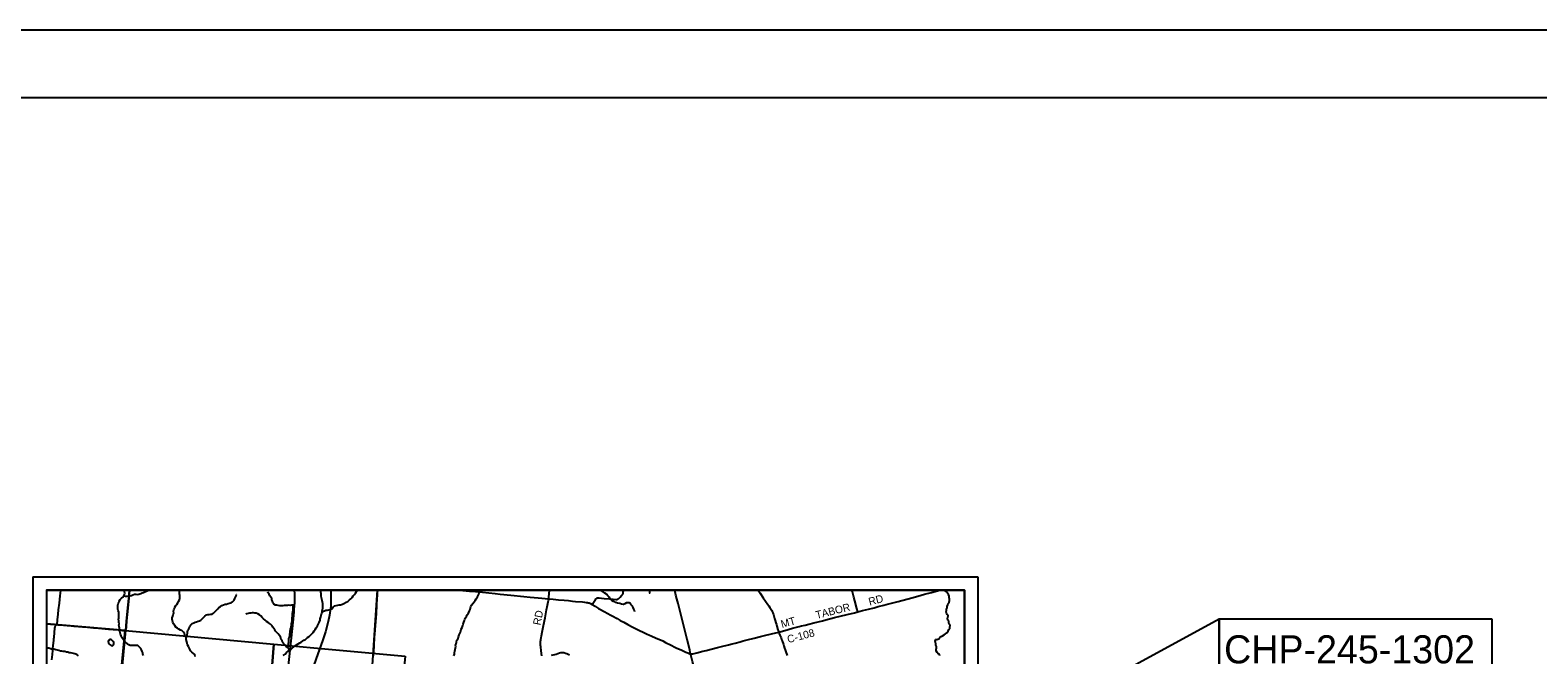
# Model space of a CAD drawing. Extents: x 831 to 1552, y 430 to 870.
# Drawn here: x 943.4 to 1166.7, y 777.4 to 870 of the extents above; entities that cross this region are included whole.
import ezdxf

# ---------------------------------------------------------------- set-up
doc = ezdxf.new("R2010")
doc.units = 0
for name, color, linetype in [('GM_X_Corporation', 7, 'Continuous'), ('GM_X_County_Road', 7, 'Continuous'), ('GM_X_County_Road_Text', 7, 'Continuous'), ('GM_X_Major_River', 7, 'Continuous'), ('GM_X_Minor_Lake', 7, 'Continuous'), ('GM_X_Minor_River', 7, 'Continuous'), ('GM_X_Rail_Line', 7, 'Continuous'), ('GM_X_State_Route', 7, 'Continuous'), ('GM_X_Township_Road', 7, 'Continuous'), ('GM_X_Township_Road_Text', 7, 'Continuous'), ('GM_X_US_Route', 7, 'Continuous'), ('SH_Border', 7, 'Continuous'), ('SH_Cut_Line', 7, 'Continuous'), ('SH_Data', 7, 'Continuous'), ('SH_Text', 7, 'Continuous')]:
    doc.layers.add(name, color=color, linetype=linetype)

msp = doc.modelspace()

# ---------------------------------------------------------------- linework, layer by layer
at = {"layer": 'GM_X_Corporation'}
for points in [[(958.1, 786.94), (945.77, 786.94), (945.77, 741.83), (953.65, 740.87), (955.45, 760.72), (956.56, 771.01), (957.48, 781.04), (957.49, 781.06), (957.51, 781.08), (957.52, 781.11), (957.53, 781.14), (957.54, 781.16), (957.55, 781.2), (957.56, 781.23), (957.56, 781.28), (957.57, 781.33), (957.58, 781.43), (957.59, 781.6), (957.66, 782.37), (957.75, 783.36), (957.89, 784.78), (957.98, 785.76), (958.04, 786.34)], [(945.77, 781.98), (945.77, 761.98), (955.51, 761.11), (957.46, 780.99)], [(979.45, 778.96), (977.89, 759), (955.51, 761.11), (957.46, 780.99)], [(998.9, 777.16), (996.95, 757.19), (977.89, 759), (979.45, 778.96)]]:
    msp.add_lwpolyline(points, close=True, dxfattribs=at)
msp.add_lwpolyline([(1081.77, 744.85), (1081.77, 786.94), (958.1, 786.94), (958.04, 786.34), (957.98, 785.76), (957.89, 784.78), (957.75, 783.36), (957.66, 782.37), (957.59, 781.6), (957.58, 781.43), (957.57, 781.33), (957.56, 781.28), (957.56, 781.23), (957.55, 781.2), (957.54, 781.16), (957.53, 781.14), (957.52, 781.11), (957.51, 781.08), (957.49, 781.06), (957.48, 781.04), (956.56, 771.01)], dxfattribs=at)
at = {"layer": 'GM_X_County_Road'}
for points in [[(1041.21, 777.52), (1041.16, 777.72), (1041.07, 778.11), (1040.68, 779.66), (1040.39, 780.82), (1040.14, 781.81), (1040, 782.39), (1039.78, 783.22), (1039.64, 783.77), (1039.54, 784.18), (1039.34, 785), (1039.17, 785.69), (1039.03, 786.23), (1038.85, 786.94)], [(1065.97, 783.74), (1066.68, 783.92), (1067.55, 784.15), (1068.37, 784.36), (1068.98, 784.52), (1069.81, 784.74), (1070.17, 784.83), (1071.95, 785.28), (1073.97, 785.83), (1074.85, 786.07), (1075.87, 786.34), (1076.91, 786.63), (1077.8, 786.86), (1078.1, 786.94)], [(1054.25, 780.75), (1055.14, 780.99), (1056.32, 781.31), (1057.26, 781.56), (1057.64, 781.66), (1058.15, 781.79), (1058.7, 781.93), (1059.48, 782.12), (1060.12, 782.28), (1060.73, 782.43), (1061.22, 782.55), (1062.53, 782.88), (1064.39, 783.34), (1065.46, 783.61), (1065.97, 783.74)], [(1043.17, 769.58), (1042.91, 770.64), (1042.57, 771.99), (1042.33, 773), (1041.77, 775.25), (1041.49, 776.39), (1041.24, 777.38), (1041.21, 777.52)]]:
    msp.add_lwpolyline(points, dxfattribs=at)
at = {"layer": 'GM_X_Major_River'}
for points in [[(980.86, 777.26), (981.12, 777.48), (981.35, 777.69), (981.58, 777.89), (981.79, 778.05), (982.01, 778.19), (982.22, 778.43), (982.42, 778.57), (982.62, 778.7), (982.84, 778.86), (983.08, 779), (983.3, 779.13), (983.49, 779.25), (983.69, 779.4), (983.93, 779.54), (984.14, 779.66), (984.45, 779.93), (984.69, 780.11), (984.9, 780.26), (985.05, 780.45), (985.27, 780.66), (985.45, 780.92), (985.6, 781.14), (985.73, 781.36), (985.94, 781.65), (986.02, 781.85), (986.2, 782.17), (986.31, 782.52), (986.35, 782.71), (986.42, 782.99), (986.46, 783.21), (986.54, 783.43), (986.6, 783.64), (986.64, 783.89), (986.65, 784.08), (986.71, 784.3), (986.74, 784.55), (986.71, 784.77), (986.7, 784.96), (986.65, 785.2), (986.6, 785.41), (986.57, 785.6), (986.54, 785.82), (986.49, 786.1), (986.48, 786.43), (986.42, 786.67)], [(986.42, 786.67), (986.39, 786.86), (986.39, 786.94)]]:
    msp.add_lwpolyline(points, dxfattribs=at)
at = {"layer": 'GM_X_Minor_Lake'}
for points in [[(955.2, 779.64), (954.96, 779.48), (954.92, 779.33), (954.96, 779.16), (955.07, 778.98), (955.22, 778.84), (955.38, 778.74), (955.57, 778.71), (955.66, 778.78)], [(955.66, 778.78), (955.72, 778.83), (955.77, 778.99), (955.74, 779.18), (955.64, 779.34), (955.54, 779.51), (955.37, 779.62), (955.2, 779.64)]]:
    msp.add_lwpolyline(points, dxfattribs=at)
at = {"layer": 'GM_X_Minor_River'}
for points in [[(960.14, 777.25), (960.08, 777.47), (960.05, 777.66), (959.94, 777.87), (959.86, 778.13), (959.75, 778.32), (959.56, 778.52), (959.3, 778.77), (959.11, 778.77), (958.91, 778.76), (958.71, 778.77), (958.42, 778.73), (958.18, 778.76), (957.97, 778.87), (957.78, 779.02), (957.51, 779.25), (957.31, 779.44), (957.08, 779.72), (956.92, 779.97), (956.84, 780.2), (956.77, 780.44), (956.71, 780.63), (956.66, 780.83), (956.62, 781.06), (956.61, 781.31), (956.54, 781.58), (956.52, 781.77), (956.53, 781.98), (956.49, 782.2), (956.5, 782.39), (956.47, 782.61), (956.51, 782.83), (956.51, 783.02), (956.48, 783.25), (956.5, 783.46), (956.52, 783.71), (956.41, 783.95), (956.36, 784.14), (956.35, 784.34), (956.35, 784.73), (956.4, 784.92), (956.48, 785.13), (956.56, 785.34), (956.72, 785.55), (956.88, 785.76), (957.08, 785.92), (957.26, 786.13), (957.35, 786.33), (957.38, 786.53), (957.35, 786.73), (957.21, 786.93), (957.2, 786.94)], [(957.26, 786.13), (957.46, 786.06), (957.67, 786.08), (957.93, 786.1), (958.19, 786.14), (958.4, 786.18), (958.59, 786.27), (958.81, 786.34), (959, 786.34), (959.23, 786.3), (959.49, 786.36), (959.75, 786.46), (959.94, 786.55), (960.15, 786.61), (960.37, 786.71), (960.59, 786.79), (960.8, 786.9), (960.87, 786.94)], [(966.5, 779.88), (966.34, 780.09), (966.29, 780.3), (966.24, 780.52), (966.1, 780.73), (965.85, 780.96), (965.64, 781.04), (965.4, 781.16), (965.18, 781.33), (964.96, 781.48), (964.8, 781.71), (964.6, 781.96), (964.5, 782.22), (964.45, 782.43), (964.4, 782.67), (964.39, 782.87), (964.49, 783.12), (964.55, 783.33), (964.64, 783.56), (964.62, 783.83), (964.66, 784.02), (964.73, 784.25), (964.82, 784.45), (964.97, 784.66), (965.09, 784.85), (965.23, 785.08), (965.35, 785.3), (965.48, 785.54), (965.52, 785.75), (965.56, 785.95), (965.53, 786.15), (965.49, 786.4), (965.5, 786.61), (965.48, 786.87), (965.47, 786.94)], [(967.83, 777.14), (967.74, 777.4), (967.54, 777.58), (967.31, 777.77), (967.14, 777.97), (967.01, 778.19), (966.91, 778.39), (966.8, 778.58), (966.69, 778.83), (966.63, 779.07), (966.58, 779.29), (966.5, 779.63), (966.5, 779.88), (966.59, 780.12), (966.62, 780.38), (966.69, 780.58), (966.7, 780.78), (966.73, 781.01), (966.85, 781.22), (966.96, 781.42), (967.02, 781.62), (967.19, 781.84), (967.39, 782), (967.6, 782.11), (967.79, 782.19), (968.03, 782.27), (968.24, 782.34), (968.44, 782.39), (968.65, 782.49), (968.85, 782.7), (969.03, 782.9), (969.23, 783.1), (969.47, 783.32), (969.69, 783.35), (969.9, 783.36), (970.12, 783.38), (970.31, 783.42), (970.55, 783.55), (970.75, 783.78), (970.99, 784.01), (971.17, 784.21), (971.38, 784.42), (971.57, 784.55), (971.77, 784.69), (972.01, 784.79), (972.24, 784.86), (972.44, 784.89), (972.7, 784.97), (972.91, 785.01), (973.14, 785.09), (973.34, 785.23), (973.57, 785.47), (973.7, 785.71), (973.8, 785.93), (973.9, 786.12), (973.92, 786.33), (973.95, 786.33)], [(982.32, 784.65), (982.07, 784.71), (981.88, 784.7), (981.67, 784.74), (981.47, 784.68), (981.21, 784.69), (980.98, 784.67), (980.79, 784.65), (980.57, 784.64), (980.36, 784.64), (980.13, 784.67), (979.93, 784.72), (979.7, 784.75), (979.48, 784.89), (979.34, 785.09), (979.26, 785.32), (979.19, 785.52), (979.17, 785.72), (979.01, 785.94), (978.89, 786.14), (978.77, 786.34), (978.64, 786.55), (978.59, 786.69)], [(986.6, 783.64), (986.79, 783.83), (986.98, 783.87), (987.19, 783.98), (987.4, 783.98), (987.6, 784.02), (987.82, 784.07), (988.05, 784.19), (988.27, 784.44), (988.49, 784.65), (988.68, 784.69), (988.94, 784.72), (989.16, 784.76), (989.35, 784.78), (989.62, 784.89), (989.83, 784.98), (990.2, 785.16), (990.43, 785.3), (990.65, 785.5), (990.85, 785.69), (991.07, 785.89), (991.24, 786.1), (991.41, 786.3), (991.57, 786.5), (991.71, 786.74), (991.85, 786.94)], [(1008.12, 783.28), (1008.28, 783.56), (1008.47, 783.88), (1008.56, 784.11), (1008.58, 784.32), (1008.65, 784.52), (1008.77, 784.75), (1008.95, 784.96), (1009.14, 785.23), (1009.29, 785.42), (1009.46, 785.68), (1009.64, 785.95), (1009.74, 786.16), (1009.82, 786.36), (1009.86, 786.56), (1009.93, 786.82), (1009.99, 786.94)], [(1032.96, 783.72), (1032.9, 783.92), (1032.79, 784.16), (1032.68, 784.38), (1032.58, 784.58), (1032.41, 784.78), (1032.3, 784.99), (1032.1, 785.08), (1031.91, 785.1), (1031.7, 785.08), (1031.45, 784.91), (1031.24, 784.83), (1030.96, 784.89), (1030.7, 784.97), (1030.38, 785.05), (1030.14, 785.15), (1029.96, 785.22), (1029.77, 785.27), (1029.54, 785.41), (1029.3, 785.66), (1029.13, 785.91), (1028.95, 786.1), (1028.73, 786.34), (1028.49, 786.52), (1028.23, 786.72), (1028.02, 786.84), (1027.84, 786.94)], [(1035.04, 786.94), (1035.1, 786.76), (1035.13, 786.49), (1035.12, 786.5)], [(1078.14, 777.22), (1078.08, 777.42), (1077.89, 777.51), (1077.71, 777.72), (1077.6, 777.96), (1077.57, 778.15), (1077.63, 778.4), (1077.63, 778.59), (1077.55, 778.79), (1077.53, 778.99), (1077.5, 779.21), (1077.45, 779.44), (1077.5, 779.63), (1077.7, 779.65), (1077.95, 779.74), (1078.11, 779.95), (1078.3, 780.09), (1078.5, 780.2), (1078.76, 780.35), (1078.95, 780.49), (1079.15, 780.65), (1079.35, 780.87), (1079.47, 781.11), (1079.61, 781.34), (1079.6, 781.53), (1079.63, 781.73), (1079.49, 781.92), (1079.47, 782.13), (1079.46, 782.32), (1079.32, 782.53), (1079.26, 782.75), (1079.29, 782.95), (1079.36, 783.15), (1079.21, 783.35), (1079.11, 783.54), (1079.08, 783.74), (1079.1, 783.94), (1079.13, 784.13), (1079.19, 784.33), (1079.23, 784.53), (1079.29, 784.76), (1079.38, 784.98), (1079.49, 785.2), (1079.56, 785.42), (1079.56, 785.61), (1079.52, 785.85), (1079.48, 786.08), (1079.39, 786.29), (1079.28, 786.52), (1079.09, 786.73), (1078.9, 786.88), (1078.82, 786.94)], [(981.49, 778.46), (981.62, 778.66), (981.62, 778.86), (981.64, 779.09), (981.67, 779.3), (981.68, 779.55), (981.71, 779.77), (981.77, 779.99), (981.83, 780.24), (981.85, 780.43), (981.87, 780.7), (981.89, 780.9), (981.94, 781.15), (981.97, 781.34), (982.02, 781.54), (982.07, 781.78), (982.09, 781.98), (982.14, 782.21), (982.16, 782.41), (982.17, 782.72), (982.18, 782.92), (982.21, 783.12), (982.22, 783.35), (982.24, 783.55), (982.27, 783.76), (982.32, 783.99), (982.33, 784.23), (982.33, 784.46), (982.32, 784.65), (982.31, 784.87)], [(981.79, 778.05), (981.69, 778.24), (981.49, 778.46), (981.29, 778.62), (981.15, 778.82), (980.92, 779.04), (980.75, 779.24), (980.68, 779.43), (980.56, 779.65), (980.5, 779.84), (980.43, 780.03), (980.27, 780.27), (980.09, 780.5), (979.92, 780.7), (979.72, 780.89), (979.61, 781.09), (979.3, 781.49), (979.2, 781.69), (978.99, 781.89), (978.8, 782.02), (978.61, 782.14), (978.39, 782.31), (978.16, 782.52), (977.93, 782.71), (977.76, 782.91), (977.53, 783.13), (977.33, 783.32), (977.07, 783.46), (976.87, 783.56), (976.66, 783.57), (976.46, 783.58), (976.26, 783.58), (976.06, 783.54), (975.84, 783.54), (975.65, 783.5), (975.46, 783.46), (975.32, 783.42)], [(1006.13, 777.24), (1006.21, 777.45), (1006.22, 777.73), (1006.27, 777.92), (1006.33, 778.14), (1006.38, 778.4), (1006.43, 778.61), (1006.4, 778.82), (1006.48, 779.02), (1006.5, 779.24), (1006.58, 779.53), (1006.77, 779.77), (1006.82, 780.02), (1006.94, 780.31), (1007.02, 780.54), (1007.11, 780.73), (1007.16, 780.94), (1007.2, 781.16), (1007.34, 781.41), (1007.45, 781.73), (1007.52, 781.93), (1007.62, 782.21), (1007.71, 782.44), (1007.78, 782.65), (1007.86, 782.86), (1007.99, 783.06), (1008.12, 783.28)], [(950.51, 777.2), (950.28, 777.4), (950, 777.53), (949.79, 777.58), (949.6, 777.59), (949.36, 777.65), (949.14, 777.66), (948.94, 777.74), (948.74, 777.76), (948.52, 777.84), (948.28, 777.86), (948.08, 777.9), (947.86, 777.93), (947.64, 778.01), (947.41, 778.08), (947.17, 778.12), (946.88, 778.2), (946.64, 778.18), (946.39, 778.25), (946.15, 778.34), (945.93, 778.38), (945.77, 778.39)], [(1020.6, 777.3), (1020.85, 777.37), (1021.08, 777.44), (1021.3, 777.47), (1021.53, 777.56), (1021.77, 777.66), (1022, 777.69), (1022.22, 777.69), (1022.44, 777.69), (1022.65, 777.6), (1022.86, 777.58), (1023.06, 777.46), (1023.28, 777.36)]]:
    msp.add_lwpolyline(points, dxfattribs=at)
at = {"layer": 'GM_X_Rail_Line'}
for points in [[(987.91, 786.94), (987.91, 786.52), (987.93, 784.59), (987.73, 783.27), (987.51, 782.29), (987.12, 780.76), (986.67, 779.43), (985.74, 776.81), (982.88, 768.56), (979.73, 759.53), (979.67, 759.39)], [(981.44, 773.91), (982.37, 782.66), (982.43, 783.23), (982.47, 783.65), (982.5, 784.03), (982.55, 784.67), (982.56, 785.03), (982.57, 785.42), (982.58, 785.95), (982.57, 786.42), (982.55, 786.94)], [(997.39, 650.94), (997.99, 656.38), (998.44, 662.17), (999.57, 676.35), (1001.48, 696.67), (1003.41, 714.78), (1003.55, 716.54), (1004.52, 727.57), (1005.67, 742.03), (1005.61, 743.57), (1005.26, 745.21), (1004.73, 746.62), (1003.92, 748.12), (1002.73, 749.7), (998.87, 754.71), (995.66, 758.99), (994.5, 760.65), (993.84, 762.1), (993.47, 763.72), (993.4, 765.34), (993.54, 767.66), (994.84, 786.94)]]:
    msp.add_lwpolyline(points, dxfattribs=at)
at = {"layer": 'GM_X_State_Route'}
for points in [[(1007.17, 786.94), (1007.46, 786.91), (1008.43, 786.82), (1009.34, 786.74), (1010.36, 786.64), (1012.26, 786.45), (1012.98, 786.38), (1014.55, 786.23), (1016.48, 786.03), (1017.46, 785.94), (1018.61, 785.82), (1020.19, 785.66), (1020.84, 785.6), (1021.65, 785.53), (1022.49, 785.45), (1023.1, 785.4), (1023.71, 785.34), (1024.17, 785.3), (1025.21, 785.21), (1025.48, 785.18), (1025.74, 785.15), (1025.91, 785.13), (1026.04, 785.1), (1026.16, 785.07), (1026.26, 785.03), (1026.38, 784.97), (1026.6, 784.85), (1027.05, 784.57)], [(1051.23, 786.94), (1051.33, 786.79), (1051.53, 786.49), (1051.97, 785.83), (1052.31, 785.33), (1052.64, 784.84), (1052.78, 784.63), (1052.95, 784.38), (1053.02, 784.26), (1053.14, 784.08), (1053.22, 783.94), (1053.26, 783.85), (1053.3, 783.77), (1053.36, 783.61), (1053.42, 783.45), (1053.46, 783.33), (1053.58, 782.94), (1053.65, 782.74), (1053.74, 782.45), (1053.84, 782.11), (1053.92, 781.85), (1053.98, 781.64), (1054.13, 781.09), (1054.16, 780.98), (1054.2, 780.87), (1054.25, 780.75)], [(1027.05, 784.57), (1027.12, 784.53), (1027.57, 784.25), (1027.78, 784.14), (1028.39, 783.78), (1028.94, 783.5), (1029.27, 783.32), (1029.6, 783.14), (1030.3, 782.75), (1030.78, 782.48), (1031.29, 782.2), (1031.9, 781.88), (1032.54, 781.54), (1033.05, 781.28), (1033.63, 781), (1034.19, 780.73), (1034.69, 780.49), (1035.13, 780.29), (1035.35, 780.19), (1036.11, 779.86), (1036.74, 779.58), (1037.09, 779.42), (1037.48, 779.22), (1038.31, 778.8), (1038.87, 778.51), (1039.15, 778.37), (1039.8, 778.09), (1040.49, 777.78), (1040.79, 777.65), (1040.91, 777.6), (1041, 777.57), (1041.1, 777.54), (1041.16, 777.53), (1041.21, 777.52), (1041.28, 777.51), (1041.34, 777.5), (1041.4, 777.5), (1041.45, 777.51), (1041.51, 777.52), (1041.72, 777.56), (1042.12, 777.66), (1043.03, 777.9), (1043.5, 778.02), (1045.21, 778.45), (1045.78, 778.59), (1046.8, 778.85), (1047.37, 779), (1047.82, 779.12), (1048.52, 779.3), (1049.01, 779.42), (1049.59, 779.57), (1050.64, 779.84), (1051.58, 780.08), (1052.17, 780.23), (1053.2, 780.48), (1054.25, 780.75)], [(1054.25, 780.75), (1054.27, 780.72), (1054.34, 780.53), (1054.4, 780.4), (1054.44, 780.3), (1054.49, 780.18), (1054.6, 779.89), (1054.69, 779.64), (1054.76, 779.46), (1054.96, 778.89), (1055.03, 778.69), (1055.13, 778.37), (1055.22, 778.11), (1055.32, 777.81), (1055.49, 777.25)]]:
    msp.add_lwpolyline(points, dxfattribs=at)
at = {"layer": 'GM_X_Township_Road'}
for points in [[(947.25, 781.86), (947.28, 781.9), (947.29, 781.92), (947.3, 781.95), (947.32, 781.99), (947.35, 782.03), (947.36, 782.07), (947.38, 782.11), (947.39, 782.15), (947.4, 782.19), (947.41, 782.24), (947.41, 782.3), (947.43, 782.41), (947.44, 782.57), (947.52, 783.4), (947.59, 784.06), (947.69, 785.01), (947.82, 786.12), (947.9, 786.91), (947.9, 786.94)], [(957.48, 781.03), (957.5, 781.05), (957.51, 781.07), (957.53, 781.1), (957.54, 781.13), (957.55, 781.15), (957.55, 781.19), (957.56, 781.22), (957.57, 781.27), (957.57, 781.32), (957.58, 781.42), (957.59, 781.59), (957.66, 782.36), (957.75, 783.34), (957.89, 784.77), (957.99, 785.74), (958.05, 786.33), (958.11, 786.94)], [(1020.19, 785.66), (1020.2, 785.72), (1020.21, 785.84), (1020.22, 785.93), (1020.29, 786.94)], [(1026.6, 784.85), (1026.9, 785.28), (1027.11, 785.59), (1027.16, 785.65), (1027.19, 785.68), (1027.22, 785.71), (1027.25, 785.73), (1027.28, 785.75), (1027.31, 785.76), (1027.35, 785.78), (1027.38, 785.79), (1027.41, 785.8), (1027.45, 785.8), (1027.5, 785.81), (1027.55, 785.81), (1027.65, 785.8), (1027.99, 785.77), (1028.39, 785.73), (1029.18, 785.66), (1029.74, 785.6), (1030.12, 785.57), (1030.17, 785.57), (1030.2, 785.57), (1030.26, 785.58), (1030.31, 785.59), (1030.34, 785.6), (1030.4, 785.62), (1030.47, 785.66), (1030.53, 785.7), (1030.58, 785.74), (1030.77, 785.92), (1030.99, 786.15), (1031.07, 786.24), (1031.11, 786.29), (1031.14, 786.33), (1031.17, 786.38), (1031.18, 786.42), (1031.2, 786.46), (1031.21, 786.51), (1031.22, 786.58), (1031.23, 786.64), (1031.26, 786.93), (1031.26, 786.94)], [(1065.97, 783.74), (1065.84, 784.25), (1065.54, 785.35), (1065.39, 785.9), (1065.18, 786.69), (1065.11, 786.94)], [(1019.16, 777.22), (1019.06, 777.95), (1019, 778.54), (1018.98, 778.82), (1018.97, 778.94), (1018.97, 779.07), (1018.98, 779.25), (1018.99, 779.39), (1019, 779.49), (1019.02, 779.71), (1019.05, 779.87), (1019.11, 780.19), (1019.22, 780.74), (1019.42, 781.71), (1019.64, 782.85), (1019.88, 784.02), (1020.01, 784.73), (1020.12, 785.25), (1020.15, 785.43), (1020.18, 785.58), (1020.19, 785.66)], [(945.77, 781.96), (946.37, 781.91), (947, 781.87), (947.25, 781.86)], [(946.58, 776.63), (946.66, 777.43), (946.71, 778), (946.75, 778.35), (946.78, 778.71), (946.82, 779.13), (946.86, 779.49), (946.88, 779.75), (946.91, 780.01), (946.93, 780.22), (946.95, 780.45), (946.99, 780.82), (947.02, 781.17), (947.04, 781.35), (947.06, 781.46), (947.07, 781.5), (947.08, 781.54), (947.09, 781.57), (947.1, 781.6), (947.11, 781.64), (947.13, 781.67), (947.14, 781.69), (947.16, 781.72), (947.17, 781.75), (947.19, 781.78), (947.21, 781.81), (947.25, 781.86)], [(947.25, 781.86), (947.33, 781.86), (947.41, 781.85), (947.51, 781.84), (947.67, 781.83), (948.29, 781.78), (948.5, 781.76), (948.84, 781.73), (949.46, 781.67), (949.85, 781.64), (950.09, 781.62), (950.53, 781.58), (951.12, 781.53), (951.86, 781.46), (952.75, 781.38), (953.5, 781.31), (954.98, 781.19), (955.64, 781.14), (956.4, 781.07), (957.03, 780.99), (957.18, 780.98), (957.27, 780.97), (957.3, 780.97), (957.33, 780.97), (957.36, 780.97), (957.39, 780.97), (957.41, 780.98), (957.43, 780.99), (957.44, 781), (957.46, 781.01), (957.47, 781.02), (957.48, 781.03)]]:
    msp.add_lwpolyline(points, dxfattribs=at)
at = {"layer": 'GM_X_US_Route'}
msp.add_lwpolyline([(994.22, 777.23), (994.26, 777.76), (994.32, 778.75), (994.4, 779.93), (994.48, 781.04), (994.53, 781.72), (994.6, 782.84), (994.65, 783.52), (994.72, 784.73), (994.79, 785.71), (994.81, 786.1), (994.84, 786.52), (994.87, 786.94)], dxfattribs=at)
at = {"layer": 'SH_Border'}
msp.add_lwpolyline([(861.27, 860), (1501.27, 860), (1501.27, 440), (861.27, 440)], close=True, dxfattribs=at)
at = {"layer": 'SH_Cut_Line'}
msp.add_lwpolyline([(831.27, 430), (1511.27, 430), (1511.27, 870), (831.27, 870)], close=True, dxfattribs=at)
at = {"layer": 'SH_Data'}
for p, q in [((943.77, 788.94), (1083.77, 788.94)), ((943.77, 788.94), (943.77, 648.94)), ((1083.77, 788.94), (1083.77, 648.94)), ((945.77, 786.94), (945.77, 650.94)), ((945.77, 786.94), (1081.77, 786.94)), ((1081.77, 786.94), (1081.77, 650.94))]:
    msp.add_line(p, q, dxfattribs=at)
at = {"layer": 'SH_Text'}
for points in [[(1071.54, 756.48), (1119.5, 773.24), (1119.5, 782.67)], [(1159.96, 782.67), (1119.5, 782.67), (1119.5, 773.24), (1159.96, 773.24)]]:
    msp.add_lwpolyline(points, close=True, dxfattribs=at)

# ---------------------------------------------------------------- texts
at = {"layer": 'GM_X_County_Road_Text'}
for s, rotation, p in [('RD', 14.5196, (1067.72, 784.67)), ('TABOR', 13.9889, (1059.87, 782.69)), ('MT', 15.2536, (1054.74, 781.35)), ('C-108', 14.8275, (1055.67, 779.09))]:
    msp.add_text(s, height=1.136, rotation=rotation, dxfattribs=at).set_placement(p)
at = {"layer": 'GM_X_Township_Road_Text'}
msp.add_text('RD', height=1.136, rotation=78.5951, dxfattribs=at).set_placement((1018.95, 781.69))
at = {"layer": 'SH_Text'}
msp.add_text('CHP-245-1302', height=4.1667, dxfattribs=at).set_placement((1120.23, 776.1))

doc.saveas('drawing.dxf')
